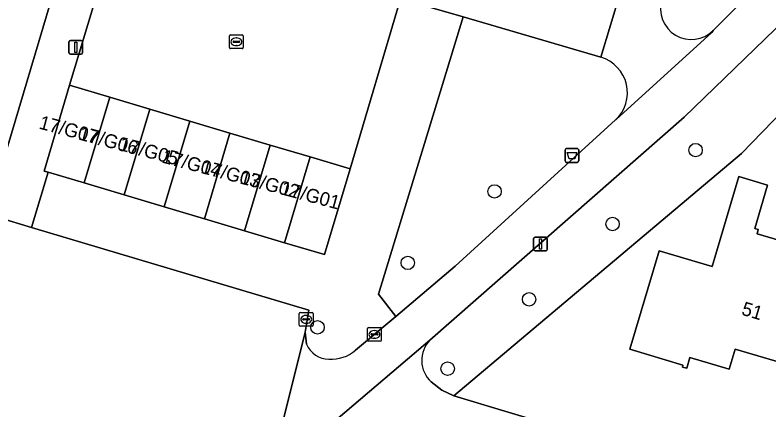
# Model space of a CAD drawing. Extents: x 162184 to 163154, y 385507 to 386516.
# Drawn here: x 162771.5 to 162826.3, y 386089.3 to 386118.1 of the extents above; entities that cross this region are included whole.
import ezdxf

# ---------------------------------------------------------------- set-up
doc = ezdxf.new("R2010")
doc.units = 0
for name, color, linetype in [('IMGEO_Afvalbak', 7, 'Continuous'), ('IMGEO_Boom', 7, 'Continuous'), ('IMGEO_Erf', 7, 'Continuous'), ('IMGEO_Groenvoorziening', 7, 'Continuous'), ('IMGEO_Kolk', 7, 'Continuous'), ('IMGEO_Lichtmast', 7, 'Continuous'), ('IMGEO_Pand', 7, 'Continuous'), ('IMGEO_Pand_nummerreeks', 7, 'Continuous'), ('IMGEO_Parkeervlak_open', 7, 'Continuous'), ('IMGEO_Rijbaan_lokaal_open', 7, 'Continuous'), ('IMGEO_Voetpad_open', 7, 'Continuous')]:
    doc.layers.add(name, color=color, linetype=linetype)

msp = doc.modelspace()

# ---------------------------------------------------------------- linework, layer by layer
at = {"layer": 'IMGEO_Afvalbak'}
for p, q in [((162811.503, 386107.454), (162811.503, 386108.254)), ((162811.503, 386108.254), (162811.503, 386107.454)), ((162811.603, 386108.354), (162812.393, 386108.354)), ((162812.393, 386108.354), (162811.603, 386108.354)), ((162812.493, 386108.254), (162812.493, 386107.454)), ((162812.493, 386107.454), (162812.493, 386108.254)), ((162812.393, 386107.354), (162811.603, 386107.354)), ((162811.603, 386107.354), (162812.393, 386107.354))]:
    msp.add_line(p, q, dxfattribs=at)
msp.add_lwpolyline([(162811.646, 386108.068), (162812.35, 386108.068), (162812.201, 386107.598), (162811.795, 386107.598), (162811.646, 386108.068)], dxfattribs=at)
for centre, start, end in [((162811.603, 386108.254), 90, 180), ((162811.603, 386108.254), 90, 180), ((162812.393, 386108.254), 0, 90), ((162812.393, 386108.254), 360, 90), ((162811.603, 386107.454), 180, 270), ((162811.603, 386107.454), 180, 270), ((162812.393, 386107.454), 270, 0), ((162812.393, 386107.454), 270, 0)]:
    msp.add_arc(centre, 0.1, start, end, dxfattribs=at)
at = {"layer": 'IMGEO_Boom'}
for centre in [(162821, 386108.243), (162806.364, 386105.239), (162814.954, 386102.862), (162800.051, 386100.034), (162808.883, 386097.378), (162793.479, 386095.341), (162802.951, 386092.331)]:
    msp.add_circle(centre, 0.489, dxfattribs=at)
at = {"layer": 'IMGEO_Erf'}
for points in [[(162769.446, 386103.583), (162780.141, 386139.505), (162780.193, 386139.71), (162780.226, 386139.918), (162780.241, 386140.129), (162780.237, 386140.34), (162780.214, 386140.55), (162780.172, 386140.757), (162780.112, 386140.959), (162780.034, 386141.155), (162779.939, 386141.344), (162779.828, 386141.523), (162779.7, 386141.692), (162779.559, 386141.848), (162779.404, 386141.992), (162779.236, 386142.121), (162779.058, 386142.234), (162778.871, 386142.331), (162778.675, 386142.411), (162778.556, 386142.45), (162766.688, 386146.18)], [(162870.535, 386107.927), (162850.595, 386113.64), (162850.305, 386112.677), (162833.487, 386117.449), (162824.332, 386107.988), (162803.409, 386090.347), (162825.679, 386083.648), (162825.975, 386084.675), (162833.293, 386082.531), (162833.524, 386083.355), (162854.019, 386077.271)], [(162827.582, 386092.667), (162823.875, 386093.743), (162823.447, 386092.305), (162820.591, 386093.155), (162820.354, 386092.359), (162820.039, 386092.452), (162820.081, 386092.592), (162816.213, 386093.742), (162818.344, 386100.909), (162822.209, 386099.76), (162824.158, 386106.316), (162826.24, 386105.697), (162825.304, 386102.547), (162825.563, 386102.47), (162825.469, 386102.155), (162830.425, 386100.682)]]:
    msp.add_lwpolyline(points, dxfattribs=at)
at = {"layer": 'IMGEO_Groenvoorziening'}
for points in [[(162822.284, 386116.962), (162830.877, 386125.54), (162848.647, 386143.28)], [(162796.247, 386093.671), (162799.172, 386096.133), (162797.929, 386097.759), (162804.07, 386117.943), (162799.529, 386119.273), (162795.86, 386106.877), (162794, 386100.635), (162791.082, 386101.505), (162788.165, 386102.374), (162785.248, 386103.244), (162782.33, 386104.113), (162779.413, 386104.983), (162776.496, 386105.852), (162773.867, 386106.636), (162772.668, 386102.613), (162792.85, 386096.596), (162792.573, 386095.002), (162792.681, 386094.115)], [(162801.749, 386091.381), (162802.518, 386090.766), (162803.409, 386090.347), (162824.332, 386107.988), (162833.487, 386117.449), (162830.096, 386118.411)], [(162814.104, 386115.003), (162804.07, 386117.943), (162797.929, 386097.759), (162799.172, 386096.133), (162803.509, 386099.784), (162815.168, 386110.441)], [(162827.507, 386117.756), (162820.177, 386110.635), (162801.658, 386094.403)]]:
    msp.add_lwpolyline(points, dxfattribs=at)
for centre, radius, start, end in [((162820.692, 386118.554), 2.252, 163.4439, 314.9888), ((162813.347, 386112.421), 2.69, 312.6035, 73.6534), ((162794.343, 386094.824), 1.807, 203.1119, 268.7123), ((162803.179, 386092.936), 2.113, 136.0392, 227.4104), ((162794.436, 386095.843), 2.829, 267.2936, 309.8235)]:
    msp.add_arc(centre, radius, start, end, dxfattribs=at)
at = {"layer": 'IMGEO_Kolk'}
for p, q in [((162787.075, 386115.706), (162787.075, 386116.558)), ((162787.15, 386116.632), (162788.002, 386116.632)), ((162788.076, 386116.558), (162788.076, 386115.706)), ((162787.334, 386116.126), (162787.334, 386116.138)), ((162787.772, 386116.089), (162787.374, 386116.089)), ((162787.377, 386116.175), (162787.775, 386116.175)), ((162787.563, 386116.412), (162787.588, 386116.412)), ((162787.818, 386116.138), (162787.818, 386116.126)), ((162788.002, 386115.632), (162787.15, 386115.632)), ((162787.586, 386115.852), (162787.561, 386115.852)), ((162792.156, 386095.497), (162792.156, 386096.349)), ((162792.231, 386096.423), (162793.083, 386096.423)), ((162792.644, 386096.203), (162792.669, 386096.203)), ((162793.157, 386096.349), (162793.157, 386095.497)), ((162792.415, 386095.917), (162792.415, 386095.929)), ((162792.853, 386095.88), (162792.455, 386095.88)), ((162792.458, 386095.966), (162792.856, 386095.966)), ((162792.667, 386095.643), (162792.642, 386095.643)), ((162792.899, 386095.929), (162792.899, 386095.917)), ((162793.083, 386095.423), (162792.231, 386095.423)), ((162797.124, 386094.402), (162797.124, 386095.254)), ((162797.199, 386095.328), (162798.051, 386095.328)), ((162797.612, 386095.108), (162797.637, 386095.108)), ((162798.125, 386095.254), (162798.125, 386094.402)), ((162797.383, 386094.822), (162797.383, 386094.834)), ((162797.821, 386094.785), (162797.423, 386094.785)), ((162797.426, 386094.871), (162797.824, 386094.871)), ((162797.635, 386094.548), (162797.61, 386094.548)), ((162797.867, 386094.834), (162797.867, 386094.822)), ((162798.051, 386094.328), (162797.199, 386094.328))]:
    msp.add_line(p, q, dxfattribs=at)
for points in [[(162787.075, 386115.706), (162787.075, 386116.558)], [(162787.15, 386116.632), (162788.002, 386116.632)], [(162788.076, 386116.558), (162788.076, 386115.706)], [(162788.002, 386115.632), (162787.15, 386115.632)], [(162792.156, 386095.497), (162792.156, 386096.349)], [(162792.231, 386096.423), (162793.083, 386096.423)], [(162793.157, 386096.349), (162793.157, 386095.497)], [(162793.083, 386095.423), (162792.231, 386095.423)], [(162797.124, 386094.402), (162797.124, 386095.254)], [(162797.199, 386095.328), (162798.051, 386095.328)], [(162798.125, 386095.254), (162798.125, 386094.402)], [(162798.051, 386094.328), (162797.199, 386094.328)]]:
    msp.add_lwpolyline(points, dxfattribs=at)
for centre, radius, start, end in [((162787.152, 386116.556), 0.0765, 91.552, 178.448), ((162787.152, 386116.556), 0.0765, 91.552, 178.448), ((162788, 386116.556), 0.0765, 1.552, 88.448), ((162788, 386116.556), 0.0765, 1.552, 88.448), ((162787.374, 386116.135), 0.0403, 85.8775, 175.7526), ((162787.371, 386116.125), 0.0366, 178.938, 274.7102), ((162787.775, 386116.132), 0.043, 264.8664, 352.4533), ((162787.779, 386116.137), 0.0386, 1.7309, 96.639), ((162787.152, 386115.708), 0.0765, 181.552, 268.448), ((162787.152, 386115.708), 0.0765, 181.552, 268.448), ((162788, 386115.708), 0.0765, 271.552, 358.448), ((162788, 386115.708), 0.0765, 271.552, 358.448), ((162792.233, 386096.347), 0.0765, 91.552, 178.448), ((162792.233, 386096.347), 0.0765, 91.552, 178.448), ((162793.081, 386096.347), 0.0765, 1.552, 88.448), ((162793.081, 386096.347), 0.0765, 1.552, 88.448), ((162792.455, 386095.926), 0.0403, 85.8775, 175.7526), ((162792.452, 386095.916), 0.0366, 178.938, 274.7102), ((162792.856, 386095.923), 0.043, 264.8664, 352.4533), ((162792.86, 386095.928), 0.0386, 1.7309, 96.639), ((162792.233, 386095.499), 0.0765, 181.552, 268.448), ((162792.233, 386095.499), 0.0765, 181.552, 268.448), ((162793.081, 386095.499), 0.0765, 271.552, 358.448), ((162793.081, 386095.499), 0.0765, 271.552, 358.448), ((162797.201, 386095.252), 0.0765, 91.552, 178.448), ((162797.201, 386095.252), 0.0765, 91.552, 178.448), ((162798.049, 386095.252), 0.0765, 1.552, 88.448), ((162798.049, 386095.252), 0.0765, 1.552, 88.448), ((162797.423, 386094.831), 0.0403, 85.8775, 175.7526), ((162797.42, 386094.821), 0.0366, 178.938, 274.7102), ((162797.824, 386094.828), 0.043, 264.8664, 352.4533), ((162797.828, 386094.833), 0.0386, 1.7309, 96.639), ((162797.201, 386094.404), 0.0765, 181.552, 268.448), ((162797.201, 386094.404), 0.0765, 181.552, 268.448), ((162798.049, 386094.404), 0.0765, 271.552, 358.448), ((162798.049, 386094.404), 0.0765, 271.552, 358.448)]:
    msp.add_arc(centre, radius, start, end, dxfattribs=at)
for centre, major_axis, ratio, start_param, end_param in [((162787.562, 386116.132), (-0.387, 0.002), 0.722429, 4.712389, 7.853982), ((162787.587, 386116.132), (-0.39, 0.002), 0.717154, 1.570796, 4.712389), ((162792.643, 386095.923), (-0.387, 0.002), 0.722429, 4.712389, 7.853982), ((162792.668, 386095.923), (-0.39, 0.002), 0.717154, 1.570796, 4.712389), ((162797.611, 386094.828), (-0.387, 0.002), 0.722429, 4.712389, 7.853982), ((162797.636, 386094.828), (-0.39, 0.002), 0.717154, 1.570796, 4.712389)]:
    msp.add_ellipse(centre, major_axis=major_axis, ratio=ratio, start_param=start_param, end_param=end_param, dxfattribs=at)
at = {"layer": 'IMGEO_Lichtmast'}
for p, q in [((162775.392, 386115.318), (162775.392, 386116.118)), ((162775.392, 386116.118), (162775.392, 386115.318)), ((162775.492, 386116.218), (162776.282, 386116.218)), ((162776.282, 386116.218), (162775.492, 386116.218)), ((162776.382, 386116.118), (162776.382, 386115.318)), ((162776.382, 386115.318), (162776.382, 386116.118)), ((162776.282, 386115.218), (162775.492, 386115.218)), ((162775.492, 386115.218), (162776.282, 386115.218)), ((162809.212, 386101.006), (162809.212, 386101.806)), ((162809.212, 386101.806), (162809.212, 386101.006)), ((162809.312, 386101.906), (162810.102, 386101.906)), ((162810.102, 386101.906), (162809.312, 386101.906)), ((162810.202, 386101.806), (162810.202, 386101.006)), ((162810.202, 386101.006), (162810.202, 386101.806)), ((162810.102, 386100.906), (162809.312, 386100.906)), ((162809.312, 386100.906), (162810.102, 386100.906))]:
    msp.add_line(p, q, dxfattribs=at)
for points in [[(162775.812, 386116.093), (162775.962, 386116.093), (162775.962, 386115.343), (162775.812, 386115.343), (162775.812, 386116.093)], [(162809.632, 386101.781), (162809.782, 386101.781), (162809.782, 386101.031), (162809.632, 386101.031), (162809.632, 386101.781)]]:
    msp.add_lwpolyline(points, dxfattribs=at)
for centre, start, end in [((162775.492, 386116.118), 90, 180), ((162775.492, 386116.118), 90, 180), ((162776.282, 386116.118), 0, 90), ((162776.282, 386116.118), 360, 90), ((162775.492, 386115.318), 180, 270), ((162775.492, 386115.318), 180, 270), ((162776.282, 386115.318), 270, 0), ((162776.282, 386115.318), 270, 0), ((162809.312, 386101.806), 90, 180), ((162809.312, 386101.806), 90, 180), ((162810.102, 386101.806), 0, 90), ((162810.102, 386101.806), 360, 90), ((162809.312, 386101.006), 180, 270), ((162809.312, 386101.006), 180, 270), ((162810.102, 386101.006), 270, 0), ((162810.102, 386101.006), 270, 0)]:
    msp.add_arc(centre, 0.1, start, end, dxfattribs=at)
at = {"layer": 'IMGEO_Pand'}
for points in [[(162775.439, 386112.964), (162773.579, 386106.722), (162773.867, 386106.636), (162776.496, 386105.852), (162778.356, 386112.094)], [(162778.356, 386112.094), (162776.496, 386105.852), (162779.413, 386104.983), (162781.274, 386111.225)], [(162781.274, 386111.225), (162779.413, 386104.983), (162782.33, 386104.113), (162784.191, 386110.355)], [(162784.191, 386110.355), (162782.33, 386104.113), (162785.248, 386103.244), (162787.108, 386109.486)], [(162787.108, 386109.486), (162785.248, 386103.244), (162788.165, 386102.374), (162790.025, 386108.616)], [(162790.025, 386108.616), (162788.165, 386102.374), (162791.082, 386101.505), (162792.943, 386107.747)], [(162792.943, 386107.747), (162791.082, 386101.505), (162794, 386100.635), (162795.86, 386106.877)], [(162830.425, 386100.682), (162825.469, 386102.155), (162825.563, 386102.47), (162825.304, 386102.547), (162826.24, 386105.697), (162824.158, 386106.316), (162822.209, 386099.76), (162818.344, 386100.909), (162816.213, 386093.742), (162820.081, 386092.592), (162820.039, 386092.452), (162820.354, 386092.359), (162820.591, 386093.155), (162823.447, 386092.305), (162823.875, 386093.743), (162827.582, 386092.667), (162827.533, 386092.504), (162827.959, 386092.378)]]:
    msp.add_lwpolyline(points, close=True, dxfattribs=at)
at = {"layer": 'IMGEO_Parkeervlak_open'}
msp.add_lwpolyline([(162787.51, 386122.905), (162779.18, 386125.446), (162775.439, 386112.964), (162778.356, 386112.094), (162781.274, 386111.225), (162784.191, 386110.355), (162787.108, 386109.486), (162790.025, 386108.616), (162792.943, 386107.747), (162795.86, 386106.877), (162799.529, 386119.273)], close=True, dxfattribs=at)
at = {"layer": 'IMGEO_Rijbaan_lokaal_open'}
msp.add_lwpolyline([(162790.02, 386084.68), (162792.573, 386095.002), (162792.85, 386096.596), (162772.668, 386102.613), (162769.446, 386103.583), (162761.733, 386077.677)], dxfattribs=at)
at = {"layer": 'IMGEO_Voetpad_open'}
for points in [[(162834.323, 386182.568), (162815.501, 386119.698), (162814.104, 386115.003)], [(162780.141, 386139.505), (162769.446, 386103.583), (162772.668, 386102.613), (162773.867, 386106.636), (162773.579, 386106.722), (162775.439, 386112.964), (162779.18, 386125.446)], [(162820.177, 386110.635), (162827.507, 386117.756), (162827.665, 386117.933), (162833.143, 386123.269), (162830.877, 386125.54), (162822.284, 386116.962), (162822.171, 386116.811), (162815.208, 386110.471), (162815.168, 386110.441), (162803.509, 386099.784), (162799.172, 386096.133), (162796.247, 386093.671)], [(162787.51, 386122.905), (162799.529, 386119.273), (162804.07, 386117.943), (162814.104, 386115.003), (162815.501, 386119.698)], [(162815.168, 386110.441), (162815.208, 386110.471), (162822.171, 386116.811), (162822.284, 386116.962)], [(162792.681, 386094.115), (162792.573, 386095.002), (162790.02, 386084.68), (162794.807, 386088.547), (162794.993, 386088.729), (162801.658, 386094.403), (162820.177, 386110.635)], [(162801.658, 386094.403), (162794.993, 386088.729), (162794.807, 386088.547)], [(162833.524, 386083.355), (162833.293, 386082.531), (162825.975, 386084.675), (162825.679, 386083.648), (162803.409, 386090.347), (162802.518, 386090.766), (162801.749, 386091.381)]]:
    msp.add_lwpolyline(points, dxfattribs=at)
for centre, radius, start, end in [((162820.692, 386118.554), 2.252, 163.4439, 314.9888), ((162813.347, 386112.421), 2.69, 312.6035, 73.6534), ((162794.343, 386094.824), 1.807, 203.1119, 268.7123), ((162803.179, 386092.936), 2.113, 136.0392, 227.4104), ((162794.436, 386095.843), 2.829, 267.2936, 309.8235)]:
    msp.add_arc(centre, radius, start, end, dxfattribs=at)

# ---------------------------------------------------------------- texts
at = {"layer": 'IMGEO_Pand_nummerreeks'}
for s, rotation, p in [('17/G07', 345.0294, (162773.147, 386109.821)), ('17/G06', 345.0294, (162776.029, 386109.027)), ('17/G05', 345.0294, (162778.969, 386108.263)), ('17/G04', 345.0294, (162782.083, 386107.356)), ('17/G03', 345.0294, (162784.927, 386106.596)), ('17/G02', 345.0294, (162787.765, 386105.837)), ('17/G01', 345.0294, (162790.721, 386105.047)), ('51', 343.3728, (162824.274, 386096.277))]:
    msp.add_text(s, height=1, rotation=rotation, dxfattribs=at).set_placement(p)

doc.saveas('drawing.dxf')
